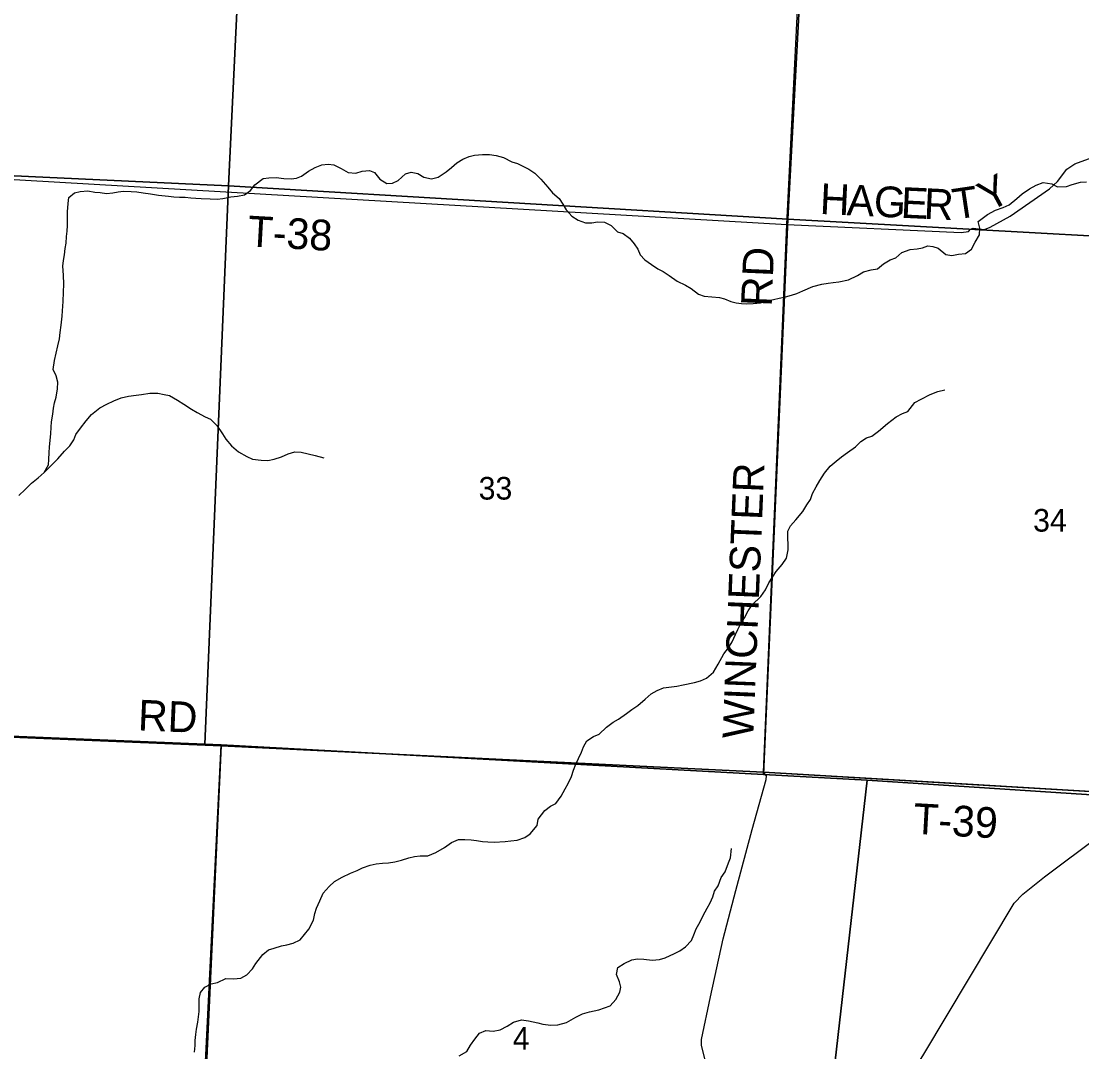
# Model space of a CAD drawing. Extents: x 1643459 to 2064572, y 425441 to 780708.
# Drawn here: x 1849935 to 1860299, y 599327 to 609399 of the extents above; entities that cross this region are included whole.
import ezdxf

# ---------------------------------------------------------------- set-up
doc = ezdxf.new("R2010")
doc.units = 0
for name, color, linetype in [('GM_X_Adjacent_County', 7, 'Continuous'), ('GM_X_City_Street', 7, 'Continuous'), ('GM_X_Major_River', 7, 'Continuous'), ('GM_X_Major_River_Text', 7, 'Continuous'), ('GM_X_State_Route', 7, 'Continuous'), ('GM_X_US_Route', 7, 'Continuous'), ('RD_X_Text', 7, 'Continuous')]:
    doc.layers.add(name, color=color, linetype=linetype)

msp = doc.modelspace()

# ---------------------------------------------------------------- linework, layer by layer
at = {"layer": 'GM_X_City_Street'}
for points in [[(1874128, 610671), (1874002, 608977), (1873901, 607669), (1873821, 606444), (1873797, 606115), (1873746, 605343), (1873657, 604072), (1873574, 602928), (1873572, 602862), (1873573, 602797), (1873424, 600995), (1868961, 601323), (1866649, 601470), (1863983, 601657), (1860986, 601834), (1857190, 602061), (1851890, 602317), (1849051, 602434)], [(1849051, 602434), (1851890, 602317), (1851622, 596492), (1851508, 594380), (1851325, 592192), (1851293, 591722), (1851291, 591691), (1850981, 584820), (1850930, 583667), (1850928, 583635), (1850599, 577831), (1850286, 573130)], [(1850981, 584820), (1851291, 591691), (1851293, 591722), (1851325, 592192), (1851508, 594380), (1851622, 596492), (1851890, 602317), (1857190, 602061), (1860986, 601834)]]:
    msp.add_lwpolyline(points, dxfattribs=at)
at = {"layer": 'GM_X_Major_River_Text'}
for points in [[(1857190, 602061), (1857415, 607413), (1857697, 613048), (1857852, 615618), (1858189, 621042)], [(1857415, 607413), (1859119, 607333), (1859191, 607345), (1859211, 607367), (1859237, 607377), (1859289, 607369), (1859348, 607363), (1859404, 607388), (1859600, 607494), (1859984, 607762), (1860060, 607833), (1860154, 607953), (1860232, 608007), (1861616, 608512), (1862924, 609225), (1864012, 609794), (1868459, 609536)], [(1849303, 607884), (1857415, 607413)], [(1851654, 602327), (1849051, 602434), (1847771, 602487), (1845778, 602573), (1845663, 602580)], [(1858909, 601958), (1857190, 602061), (1851890, 602317), (1851654, 602327)], [(1856851, 597623), (1856833, 597793), (1856808, 598111), (1856781, 598466), (1856755, 598674), (1856711, 598881), (1856583, 599393), (1856583, 599446), (1856670, 599865), (1856795, 600431), (1856919, 600902), (1857077, 601500), (1857213, 601989), (1857217, 602024), (1857190, 602061)], [(1860986, 601834), (1860986, 601834), (1858909, 601958)]]:
    msp.add_lwpolyline(points, dxfattribs=at)
at = {"layer": 'GM_X_State_Route'}
for points in [[(1846856, 613483), (1852218, 613168), (1851962, 607792), (1846583, 608042)], [(1852218, 613168), (1857717, 612877), (1857425, 607464), (1851962, 607792)], [(1863187, 612634), (1862848, 607164), (1857425, 607464), (1857717, 612877)], [(1846583, 608042), (1851962, 607792), (1851728, 602335), (1846591, 602546), (1846349, 602557)], [(1851962, 607792), (1857425, 607464), (1857187, 602037), (1851890, 602326), (1851728, 602335)], [(1857425, 607464), (1862848, 607164), (1862536, 601697), (1858203, 601982), (1857187, 602037)], [(1846591, 602546), (1851728, 602335), (1851890, 602326), (1851627, 597055), (1846274, 597313)], [(1857187, 602037), (1858203, 601982), (1857603, 596722), (1851627, 597055), (1851890, 602326)], [(1862536, 601697), (1863143, 601667), (1862791, 596523), (1862784, 596409), (1857603, 596722), (1858203, 601982)]]:
    msp.add_lwpolyline(points, close=True, dxfattribs=at)
at = {"layer": 'GM_X_US_Route'}
for points in [[(1854191, 608015), (1854249, 608051), (1854313, 608077), (1854363, 608089), (1854442, 608097), (1854510, 608096), (1854576, 608088), (1854648, 608066), (1854728, 608025), (1854786, 608009), (1854844, 607980), (1854897, 607952), (1854953, 607914), (1855014, 607855), (1855080, 607777), (1855126, 607722), (1855192, 607666), (1855228, 607610), (1855260, 607557), (1855316, 607493), (1855378, 607456), (1855450, 607428), (1855512, 607430), (1855566, 607439), (1855635, 607435), (1855699, 607403), (1855763, 607342), (1855817, 607324), (1855879, 607278), (1855925, 607225), (1855959, 607171), (1855984, 607117), (1856030, 607066), (1856094, 607020), (1856156, 606979), (1856208, 606953), (1856268, 606913), (1856344, 606858), (1856426, 606818), (1856483, 606787), (1856554, 606731), (1856609, 606712), (1856685, 606706), (1856757, 606698), (1856807, 606687), (1856869, 606661), (1856921, 606647), (1856973, 606641), (1857024, 606636), (1857088, 606640), (1857160, 606648), (1857222, 606666), (1857287, 606679), (1857341, 606691), (1857403, 606705), (1857463, 606721), (1857514, 606737), (1857574, 606764), (1857672, 606806), (1857757, 606830), (1857819, 606840), (1857869, 606847), (1857925, 606851), (1858020, 606873), (1858106, 606915), (1858165, 606949), (1858241, 606970), (1858301, 606980), (1858360, 607028), (1858426, 607068), (1858482, 607086), (1858539, 607140), (1858623, 607167), (1858689, 607175), (1858742, 607185), (1858794, 607203), (1858844, 607196), (1858896, 607182), (1858970, 607120), (1859028, 607111), (1859094, 607121), (1859161, 607129), (1859221, 607171), (1859258, 607239), (1859298, 607311), (1859302, 607377), (1859287, 607441), (1859377, 607509), (1859456, 607551), (1859530, 607577), (1859590, 607605), (1859663, 607665), (1859717, 607712), (1859788, 607762), (1859852, 607798), (1859920, 607824), (1860006, 607810), (1860061, 607781), (1860149, 607783), (1860205, 607805), (1860285, 607826)], [(1850160, 604990), (1850202, 605062), (1850205, 605115), (1850209, 605183), (1850211, 605237), (1850219, 605305), (1850226, 605365), (1850228, 605432), (1850232, 605484), (1850243, 605558), (1850251, 605616), (1850261, 605670), (1850276, 605726), (1850290, 605805), (1850294, 605871), (1850276, 605933), (1850249, 605996), (1850261, 606082), (1850277, 606154), (1850294, 606228), (1850308, 606296), (1850316, 606358), (1850325, 606427), (1850335, 606517), (1850339, 606569), (1850346, 606659), (1850350, 606750), (1850351, 606830), (1850347, 606918), (1850343, 607005), (1850348, 607059), (1850358, 607115), (1850364, 607179), (1850373, 607231), (1850379, 607295), (1850383, 607348), (1850389, 607404), (1850386, 607482), (1850386, 607536), (1850394, 607617), (1850401, 607675), (1850455, 607723), (1850511, 607734), (1850586, 607740), (1850654, 607730), (1850706, 607726), (1850768, 607717), (1850832, 607723), (1850882, 607731), (1850935, 607737), (1851009, 607736), (1851065, 607732), (1851127, 607722), (1851199, 607711), (1851276, 607699), (1851374, 607691), (1851428, 607684), (1851482, 607680), (1851538, 607678), (1851593, 607674), (1851643, 607669), (1851693, 607667), (1851781, 607663), (1851849, 607660), (1851904, 607668), (1851984, 607684), (1852050, 607690), (1852118, 607703), (1852177, 607745), (1852217, 607801), (1852298, 607861), (1852354, 607869), (1852428, 607873), (1852500, 607862), (1852573, 607858), (1852625, 607864), (1852675, 607886), (1852743, 607935), (1852806, 607971), (1852872, 607995), (1852934, 608003), (1852989, 607997), (1853063, 607960), (1853131, 607922), (1853205, 607913), (1853267, 607935), (1853337, 607941), (1853387, 607921), (1853441, 607856), (1853509, 607814), (1853564, 607815), (1853620, 607841), (1853690, 607907), (1853747, 607925), (1853811, 607911), (1853871, 607876), (1853945, 607860), (1854009, 607876), (1854088, 607926), (1854140, 607969), (1854191, 608015)], [(1860285, 607826), (1860344, 607828)], [(1849912, 604763), (1849973, 604821), (1850037, 604883), (1850101, 604938), (1850160, 604990), (1850293, 605122), (1850359, 605198), (1850410, 605248), (1850450, 605308), (1850469, 605360), (1850513, 605422), (1850569, 605494), (1850622, 605554), (1850702, 605622), (1850771, 605658), (1850839, 605690), (1850912, 605720), (1850984, 605735), (1851060, 605743), (1851110, 605751), (1851193, 605765), (1851269, 605764)], [(1851269, 605764), (1851333, 605750), (1851385, 605740), (1851461, 605697), (1851525, 605655), (1851599, 605608), (1851655, 605574), (1851733, 605533), (1851786, 605509), (1851847, 605447), (1851901, 605366), (1851935, 605316), (1851991, 605249), (1852059, 605191), (1852139, 605144), (1852195, 605120), (1852281, 605108), (1852346, 605105), (1852406, 605119), (1852478, 605141), (1852543, 605171), (1852609, 605190), (1852671, 605188), (1852807, 605156), (1852891, 605131)], [(1856699, 603037), (1856745, 603115), (1856800, 603216), (1856848, 603276), (1856882, 603334), (1856915, 603404), (1856937, 603454), (1856968, 603512), (1857002, 603568), (1857038, 603638), (1857077, 603694), (1857161, 603778), (1857208, 603842), (1857240, 603910), (1857313, 604022), (1857371, 604088), (1857414, 604152), (1857428, 604234), (1857430, 604289), (1857425, 604345), (1857427, 604415), (1857453, 604469), (1857506, 604527), (1857574, 604609), (1857611, 604673), (1857647, 604725), (1857667, 604783), (1857704, 604849), (1857738, 604911), (1857783, 604981), (1857841, 605049), (1857898, 605101), (1857950, 605141), (1858008, 605183), (1858089, 605239), (1858139, 605291), (1858194, 605327), (1858248, 605345), (1858312, 605391), (1858401, 605466), (1858485, 605532), (1858548, 605564), (1858598, 605584), (1858667, 605672), (1858729, 605706), (1858817, 605750), (1858892, 605781), (1858962, 605795)], [(1851630, 599323), (1851636, 599387), (1851636, 599437), (1851640, 599497), (1851649, 599547), (1851661, 599617), (1851667, 599670), (1851673, 599720), (1851674, 599844), (1851686, 599906), (1851729, 599958), (1851791, 599992), (1851853, 600004), (1851934, 600044), (1852010, 600041), (1852080, 600045), (1852141, 600079), (1852195, 600139), (1852227, 600189), (1852296, 600279), (1852350, 600323), (1852407, 600341), (1852479, 600362), (1852531, 600372), (1852593, 600390), (1852662, 600420), (1852745, 600526), (1852791, 600614), (1852803, 600680), (1852820, 600732), (1852854, 600802), (1852885, 600876), (1852943, 600942), (1852995, 600990), (1853070, 601034), (1853154, 601072), (1853219, 601098), (1853271, 601124), (1853345, 601151), (1853405, 601163), (1853464, 601171), (1853524, 601173), (1853586, 601182), (1853650, 601200), (1853723, 601224), (1853777, 601236), (1853833, 601242), (1853907, 601243), (1853988, 601275), (1854072, 601323), (1854141, 601373), (1854207, 601401), (1854269, 601402), (1854332, 601398), (1854384, 601392), (1854442, 601381), (1854496, 601379), (1854558, 601377), (1854663, 601383), (1854719, 601388), (1854781, 601396), (1854855, 601420), (1854910, 601458), (1854978, 601538), (1854987, 601600), (1855051, 601684), (1855106, 601728), (1855158, 601752), (1855212, 601826), (1855249, 601896), (1855279, 601948), (1855311, 602016), (1855332, 602080), (1855356, 602138), (1855380, 602194), (1855411, 602256), (1855431, 602308), (1855462, 602366), (1855526, 602408), (1855584, 602432), (1855655, 602500), (1855719, 602548), (1855773, 602578), (1855850, 602634), (1855902, 602672), (1855961, 602713), (1856033, 602773), (1856090, 602825), (1856150, 602859), (1856212, 602883), (1856264, 602891), (1856343, 602900), (1856405, 602914), (1856515, 602936), (1856574, 602952), (1856632, 602977), (1856699, 603037)], [(1854216, 599287), (1854290, 599329), (1854327, 599393), (1854369, 599451), (1854413, 599509), (1854476, 599535), (1854546, 599529), (1854614, 599542), (1854683, 599576), (1854745, 599618), (1854823, 599640), (1854891, 599630), (1854982, 599609), (1855032, 599597), (1855112, 599588), (1855178, 599590), (1855263, 599614), (1855355, 599666), (1855419, 599699), (1855488, 599719), (1855578, 599737), (1855636, 599755), (1855691, 599775), (1855747, 599839), (1855786, 599909), (1855796, 599959), (1855782, 600011), (1855752, 600081), (1855765, 600150), (1855827, 600189), (1855903, 600227), (1855958, 600237), (1856020, 600233), (1856100, 600224), (1856172, 600228), (1856229, 600246), (1856319, 600288), (1856371, 600313), (1856426, 600353), (1856484, 600415), (1856508, 600471), (1856529, 600528), (1856571, 600596), (1856600, 600658), (1856638, 600730), (1856666, 600782), (1856693, 600842), (1856711, 600896), (1856745, 600950), (1856776, 601030), (1856814, 601086), (1856845, 601174), (1856867, 601224), (1856875, 601315)]]:
    msp.add_lwpolyline(points, dxfattribs=at)
at = {"layer": 'RD_X_Text'}
msp.add_lwpolyline([(1853286, 594304), (1854855, 595888), (1855065, 596088), (1856271, 597163), (1856507, 597372), (1856622, 597463), (1856754, 597566), (1856851, 597623), (1856980, 597687), (1857206, 597798), (1857790, 598070), (1857945, 598144), (1858039, 598193), (1858072, 598213), (1858105, 598248), (1858147, 598311), (1858282, 598533), (1858755, 599305), (1859638, 600779), (1859723, 600869), (1859936, 601036), (1860479, 601444)], dxfattribs=at)

# ---------------------------------------------------------------- texts
at = {"layer": 'GM_X_Adjacent_County'}
for s, p in [('33', (1854405, 604724)), ('34', (1859823, 604411)), ('4', (1854739, 599348))]:
    msp.add_text(s, height=221, rotation=0, dxfattribs=at).set_placement(p)
at = {"layer": 'GM_X_Major_River'}
for s, rotation, p in [('Y', 28.6363, (1859391, 607529)), ('H', 357.2815, (1857735, 607516)), ('A', 357.2815, (1857998, 607504)), ('G', 357.2847, (1858262, 607491)), ('E', 357.2818, (1858526, 607479)), ('R', 357.2551, (1858750, 607468)), ('T', 8.4954, (1859060, 607460)), ('T-38', 356.8009, (1852143, 607200)), ('RD', 87.5314, (1857268, 606607)), ('WINCHESTER', 87.6497, (1857087, 602383)), ('RD', 357.5314, (1851072, 602469)), ('T-39', 356.8193, (1858646, 601458))]:
    msp.add_text(s, height=300, rotation=rotation, dxfattribs=at).set_placement(p)

doc.saveas('drawing.dxf')
